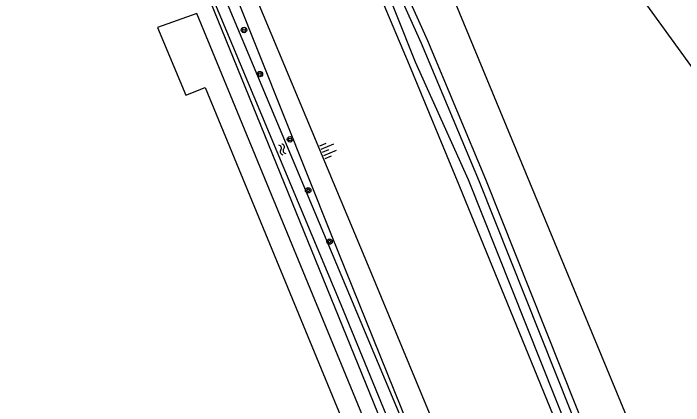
# Model space of a CAD drawing. Extents: x 126000 to 131009, y 393000 to 395500.
# Drawn here: x 130343.6 to 130441.7, y 393754 to 393811.3 of the extents above; entities that cross this region are included whole.
import ezdxf

# ---------------------------------------------------------------- set-up
doc = ezdxf.new("R2010")
doc.units = 0
for name, color, linetype in [('gg-afsc-hekwerk', 7, 'Continuous'), ('gg-bbg-hoofdgebouw', 7, 'Continuous'), ('gg-knt-onverhard', 7, 'Continuous'), ('gg-knt-verharding', 7, 'Continuous'), ('gg-kntw-bovenkant insteek waterloop', 7, 'Continuous'), ('gg-kntw-waterlijn', 7, 'Continuous'), ('gt-symb-boom', 7, 'Continuous'), ('gt-symb-talud symbool', 7, 'Continuous'), ('gt-symb-watersymbool', 7, 'Continuous')]:
    doc.layers.add(name, color=color, linetype=linetype)

# ---------------------------------------------------------------- blocks, each defined once
blk = doc.blocks.new('gt0-BOOM')
at = {"layer": 'gt-symb-boom'}
for radius in [0.4, 0.2]:
    blk.add_circle((0, 0), radius, dxfattribs=at)
blk = doc.blocks.new('gt0-TALUD_1')
at = {"layer": 'gt-symb-talud symbool'}
for p, q in [((-1, -1), (-1, 0)), ((-0.5, -2), (-0.5, 0)), ((0, -1), (0, 0)), ((0.5, -2), (0.5, 0)), ((1, -1), (1, 0))]:
    blk.add_line(p, q, dxfattribs=at)
blk = doc.blocks.new('gt0-WA')
at = {"layer": 'gt-symb-watersymbool'}
for centre, start, end in [((-0.323, 0.022), 28.07249, 151.92751), ((0.427, 0.422), 208.07248, 331.92751), ((-0.323, -0.428), 28.07249, 151.92751), ((0.427, -0.028), 208.07248, 331.92751)]:
    blk.add_arc(centre, 0.425, start, end, dxfattribs=at)

msp = doc.modelspace()

# ---------------------------------------------------------------- linework, layer by layer
at = {"layer": 'gg-afsc-hekwerk'}
for points in [[(130352.157, 393970.019), (130352.222, 393969.572), (130355.721, 393955.056), (130364.977, 393921.203), (130389.332, 393858.661), (130441.547, 393732.613)], [(130418.523, 393694.741), (130420.334, 393695.5), (130363.808, 393834.201), (130343.715, 393880.679)]]:
    msp.add_lwpolyline(points, dxfattribs=at)
at = {"layer": 'gg-bbg-hoofdgebouw'}
msp.add_lwpolyline([(130402.636, 393858.004), (130402.88, 393857.664), (130403.39, 393858.034), (130459.162, 393781.066), (130504.625, 393814.166), (130446.656, 393894.172), (130413.005, 393977.878), (130389.487, 393968.431), (130421.417, 393889.079), (130401.978, 393875.058)], dxfattribs=at)
at = {"layer": 'gg-knt-onverhard'}
for points in [[(130343.555, 393935.835), (130347.901, 393921.364), (130355.571, 393897.448), (130356.312, 393894.499), (130356.748, 393892.317), (130357.03, 393890.335), (130357.209, 393888.341), (130357.294, 393886.185), (130357.278, 393884.185), (130357.143, 393881.701), (130356.954, 393879.711), (130356.386, 393875.356), (130356.204, 393873.365), (130356.201, 393871.672), (130356.355, 393869.675), (130356.613, 393867.746), (130356.944, 393866.308), (130357.344, 393865.251), (130368.995, 393837.79), (130395.496, 393774.414), (130438.047, 393672.008), (130439.178, 393669.993), (130439.886, 393669.857)], [(130353.264, 393875.052), (130353.269, 393872.201), (130353.472, 393870.274), (130353.831, 393868.122), (130354.718, 393863.923), (130376.072, 393814.115), (130390.122, 393778.834), (130412.579, 393723.284), (130413.691, 393720.288)]]:
    msp.add_lwpolyline(points, dxfattribs=at)
at = {"layer": 'gg-knt-verharding'}
msp.add_lwpolyline([(130418.523, 393694.741), (130370.414, 393811.333), (130364.665, 393809.273), (130368.789, 393799.371), (130371.654, 393800.496), (130399.993, 393731.762), (130364.854, 393717.137), (130380.706, 393678.896)], dxfattribs=at)
at = {"layer": 'gg-kntw-bovenkant insteek waterloop'}
msp.add_line((130413.691, 393720.288), (130349.486, 393873.468), dxfattribs=at)
for points in [[(130371.931, 393889.202), (130376.745, 393875.901), (130381.684, 393862.646), (130385.85, 393851.791), (130390.111, 393840.972), (130394.034, 393831.176), (130398.051, 393821.419), (130401.075, 393814.38), (130404.193, 393807.382), (130412.676, 393787.104), (130434.687, 393731.976)], [(130344.116, 393881.202), (130350.39, 393866.988), (130391.505, 393768.747), (130418.168, 393703.83), (130425.996, 393685.666), (130427.391, 393686.525)], [(130378.046, 393860.354), (130393.009, 393823.959), (130401.511, 393803.812), (130408.8, 393786.261), (130433.139, 393726.771)]]:
    msp.add_lwpolyline(points, dxfattribs=at)
at = {"layer": 'gg-kntw-waterlijn'}
msp.add_lwpolyline([(130400.159, 393813.979), (130403.275, 393806.985), (130411.75, 393786.726), (130434.137, 393730.658), (130438.195, 393732.813), (130438.078, 393731.591), (130433.582, 393728.328), (130410.221, 393786.982), (130402.433, 393804.198), (130394.283, 393824.68)], dxfattribs=at)

# ---------------------------------------------------------------- block references
at = {"layer": 'gt-symb-boom'}
for p in [(130377.328, 393808.909), (130379.655, 393802.465), (130384.067, 393792.914), (130386.726, 393785.461), (130389.855, 393777.944)]:
    msp.add_blockref('gt0-BOOM', p, dxfattribs=at)
at = {"layer": 'gt-symb-talud symbool', "xscale": 1.0000319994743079, "yscale": 1.0000319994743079, "rotation": 113.07822140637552}
msp.add_blockref('gt0-TALUD_1', (130388.79, 393790.976), dxfattribs=at)
at = {"layer": 'gt-symb-watersymbool', "rotation": -66.974507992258}
msp.add_blockref('gt0-WA', (130382.919, 393791.501), dxfattribs=at)

doc.saveas('drawing.dxf')
